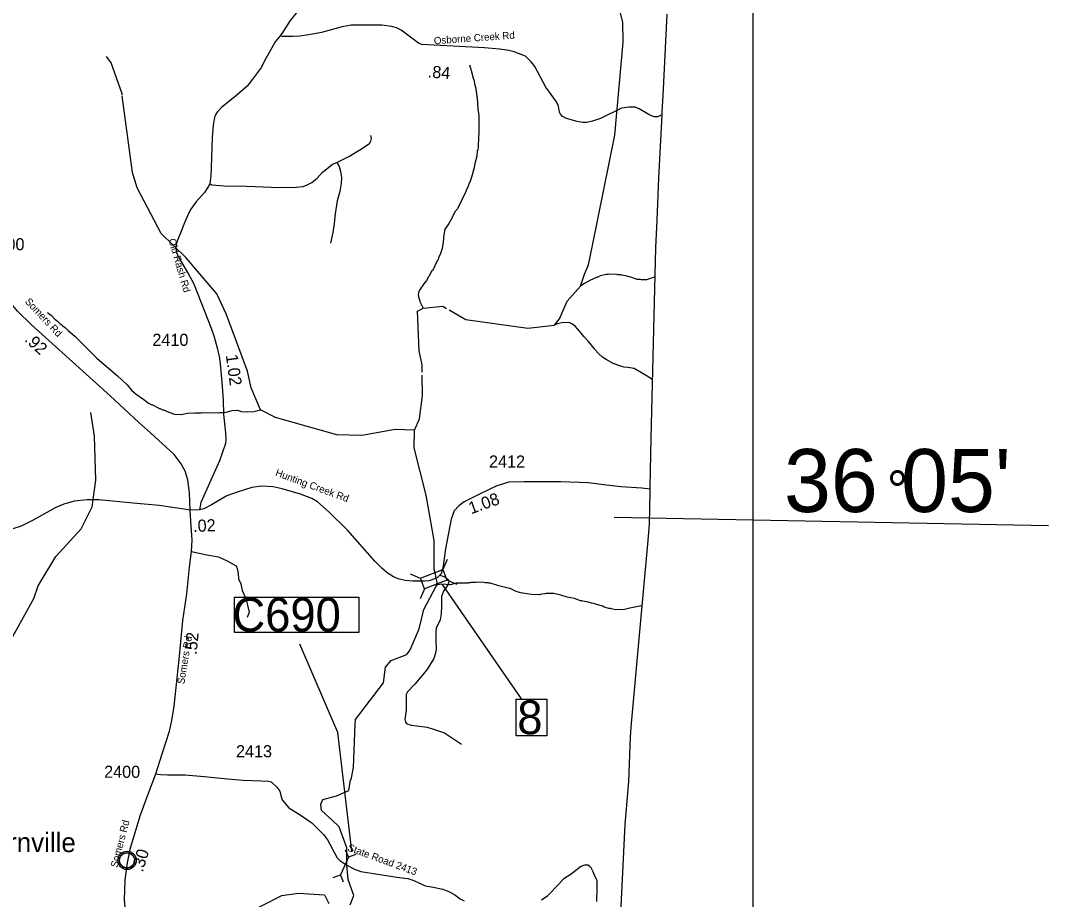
# Model space of a CAD drawing. Extents: x 1248089 to 1457196, y 820910 to 988753.
# Drawn here: x 1437866 to 1448474, y 850561 to 859631 of the extents above; entities that cross this region are included whole.
import ezdxf

# ---------------------------------------------------------------- set-up
doc = ezdxf.new("R2010")
doc.units = 0
for name, color, linetype in [('Exist Boundary Political CountyLine', 7, 'Continuous'), ('Exist Civil Demographics Community CELL', 7, 'Continuous'), ('Exist Civil Demographics Community Label', 7, 'Continuous'), ('Exist Hydrographic Creek Single Shore', 7, 'Continuous'), ('Exist Hydrographic Misc Water Feature', 7, 'Continuous'), ('Exist Road Non-System Type 51', 7, 'Continuous'), ('Exist Road Secondary Structure Culvert CELL', 7, 'Continuous'), ('Exist Road Secondary Structure Standard Bridge CELL', 7, 'Continuous'), ('Exist Road Secondary Structure Standard Bridge Number Label', 7, 'Continuous'), ('Exist Road Secondary Type 41 Attributed', 7, 'Continuous'), ('Exist Road Secondary Type 51 Attributed', 7, 'Continuous'), ('Exist Road Secondary Type 51 Label', 7, 'Continuous'), ('Map Preparation Boundary City Limit Buffer Line', 7, 'Continuous'), ('Map Preparation Inset Cut Line', 7, 'Continuous'), ('Map Preparation Longitude Latitude Label', 7, 'Continuous'), ('Map Preparation Longitude Latitude Lines', 7, 'Continuous'), ('Prop GRAU CAT1 Cell', 7, 'Continuous'), ('Prop Guardrail Anchor Unit CELL', 7, 'Continuous'), ('Prop Lane Lines', 7, 'Continuous')]:
    doc.layers.add(name, color=color, linetype=linetype)

msp = doc.modelspace()

# ---------------------------------------------------------------- linework, layer by layer
at = {"layer": 'Exist Boundary Political CountyLine'}
msp.add_lwpolyline([(1444055, 850279), (1444105, 851335), (1444143, 851778), (1444161, 852237), (1444170, 852385), (1444173, 852415), (1444249, 853251), (1444341, 854265), (1444356, 854434), (1444356, 854439), (1444359, 854589), (1444362, 854786), (1444363, 854817), (1444372, 855321), (1444423, 857286), (1444435, 857572), (1444453, 858005), (1444470, 858331), (1444486, 858655), (1444488, 858691), (1444497, 858853), (1444540, 859696)], dxfattribs=at)
at = {"layer": 'Exist Civil Demographics Community CELL'}
msp.add_lwpolyline([(1438887, 850976), (1438888, 850982), (1438890, 850989), (1438893, 850996), (1438896, 851001), (1438899, 851007), (1438903, 851012), (1438907, 851017), (1438912, 851021), (1438917, 851026), (1438923, 851030), (1438927, 851032), (1438932, 851035), (1438938, 851037), (1438944, 851039), (1438948, 851040), (1438953, 851041), (1438957, 851042), (1438963, 851042), (1438968, 851042), (1438973, 851041), (1438978, 851041), (1438983, 851040), (1438988, 851038), (1438993, 851036), (1439000, 851034), (1439006, 851030), (1439011, 851026), (1439016, 851022), (1439020, 851019), (1439024, 851015), (1439028, 851010), (1439031, 851006), (1439034, 851001), (1439036, 850995), (1439038, 850990), (1439040, 850985), (1439041, 850981), (1439042, 850975), (1439043, 850970), (1439043, 850964), (1439043, 850958), (1439043, 850953), (1439042, 850947), (1439040, 850941), (1439038, 850935), (1439036, 850930), (1439033, 850924), (1439029, 850919), (1439026, 850914), (1439022, 850909), (1439016, 850904), (1439011, 850900), (1439006, 850897), (1439002, 850894), (1438995, 850891), (1438988, 850888), (1438982, 850887), (1438976, 850886), (1438971, 850885), (1438967, 850885), (1438961, 850885), (1438957, 850885), (1438951, 850886), (1438945, 850887), (1438941, 850889), (1438935, 850890), (1438931, 850892), (1438927, 850895), (1438920, 850899), (1438915, 850903), (1438910, 850908), (1438905, 850912), (1438902, 850916), (1438899, 850921), (1438895, 850928), (1438893, 850931), (1438891, 850935), (1438889, 850943), (1438887, 850950), (1438887, 850956), (1438886, 850962), (1438886, 850967), (1438887, 850973)], close=True, dxfattribs=at)
for radius in [94.3, 76.7]:
    msp.add_circle((1438965, 850964), radius, dxfattribs=at)
at = {"layer": 'Exist Hydrographic Creek Single Shore'}
for points in [[(1443686, 857013), (1443726, 857109), (1443768, 857311), (1443999, 858449), (1444085, 859409), (1444080, 859616), (1443972, 860045), (1443814, 860498), (1443777, 860732), (1443707, 861015), (1443688, 861282), (1443452, 861611), (1443279, 861700), (1443028, 861673), (1442785, 861602), (1442536, 861646), (1442380, 861800), (1442156, 862288), (1441952, 862925)], [(1441930, 855405), (1441730, 855409), (1441387, 855350), (1441129, 855355), (1440495, 855536), (1440341, 855613), (1440246, 855839), (1440208, 856014), (1439986, 856603), (1439890, 856812), (1439572, 857186), (1439318, 857434), (1439069, 857905), (1439022, 858063), (1438915, 858854)], [(1442290, 856644), (1442461, 856546), (1443101, 856458), (1443375, 856486), (1443428, 856553), (1443507, 856735), (1443644, 856890), (1443686, 857013)], [(1441930, 855405), (1441983, 855522), (1442012, 855761), (1442011, 855970)], [(1442133, 854265), (1442051, 854733), (1441927, 855221), (1441930, 855405)], [(1442155, 853877), (1442147, 853917), (1442135, 853967), (1442133, 854265)], [(1441319, 852368), (1441321, 852417), (1441612, 852795), (1441632, 852958), (1441692, 853026), (1441852, 853089), (1441886, 853137), (1441978, 853354), (1442026, 853552), (1442153, 853794), (1442164, 853831), (1442155, 853877)], [(1441234, 850915), (1441234, 851093), (1441155, 851311), (1441079, 851384), (1440971, 851480), (1440963, 851544), (1440986, 851594), (1441126, 851629), (1441254, 851685), (1441272, 851795)], [(1441266, 850507), (1441305, 850600), (1441247, 850767), (1441234, 850915)], [(1440163, 850399), (1440563, 850603), (1440735, 850626), (1441003, 850609), (1441047, 850518)]]:
    msp.add_lwpolyline(points, dxfattribs=at)
at = {"layer": 'Exist Hydrographic Misc Water Feature'}
for points in [[(1438914, 858863), (1438913, 858873), (1438802, 859194), (1438754, 859260)], [(1442500, 859173), (1442517, 859117), (1442535, 859036), (1442543, 859020), (1442554, 858964), (1442565, 858932), (1442565, 858916), (1442568, 858907), (1442575, 858843), (1442579, 858835), (1442584, 858715), (1442596, 858650), (1442595, 858463), (1442590, 858431), (1442588, 858327), (1442583, 858295), (1442579, 858287), (1442576, 858230), (1442557, 858168), (1442544, 858099), (1442521, 858016), (1442509, 857985), (1442508, 857977), (1442496, 857953), (1442479, 857905), (1442462, 857874), (1442462, 857866), (1442376, 857688), (1442349, 857657), (1442318, 857591), (1442287, 857538), (1442242, 857471), (1442241, 857455), (1442233, 857423), (1442227, 857343), (1442218, 857279), (1442196, 857216), (1442180, 857184), (1442175, 857162), (1442165, 857152), (1442117, 857049), (1442111, 857047), (1442080, 856990), (1442074, 856986), (1442055, 856947), (1442028, 856915), (1441989, 856860), (1441976, 856836), (1441968, 856805), (1441971, 856781), (1441986, 856740), (1441986, 856732), (1442019, 856663)], [(1444415, 856987), (1444358, 856964), (1444326, 856956), (1444270, 856954), (1444262, 856958), (1444230, 856959), (1444174, 856980), (1444111, 856997), (1444071, 857002), (1444063, 857006), (1444031, 857007), (1444023, 857011), (1443935, 857013), (1443927, 857009), (1443911, 857010), (1443847, 856995), (1443823, 856984), (1443815, 856984), (1443742, 856949), (1443685, 856919), (1443649, 856894)], [(1438145, 856619), (1438184, 856586), (1438220, 856550), (1438247, 856529), (1438271, 856505), (1438328, 856461), (1438357, 856431), (1438424, 856375), (1438655, 856144), (1438867, 855965), (1438966, 855870), (1439012, 855818), (1439059, 855775), (1439139, 855719), (1439181, 855686), (1439212, 855670), (1439220, 855669), (1439299, 855628), (1439307, 855628), (1439331, 855615), (1439339, 855615), (1439395, 855590), (1439405, 855587), (1439454, 855568), (1439522, 855567), (1439589, 855578), (1439666, 855584), (1439730, 855582), (1439754, 855586), (1439906, 855582), (1439922, 855586), (1439954, 855585), (1439986, 855588), (1440051, 855607), (1440103, 855610), (1440147, 855597), (1440206, 855593), (1440274, 855596), (1440341, 855613)], [(1442010, 856004), (1442010, 856079), (1441979, 856221), (1441962, 856632), (1442019, 856663), (1442222, 856682), (1442262, 856659)], [(1444388, 855923), (1444348, 855952), (1444198, 856039), (1444132, 856051), (1444091, 856054), (1444075, 856062), (1444035, 856071), (1443995, 856088), (1443987, 856088), (1443908, 856132), (1443873, 856156), (1443830, 856195), (1443793, 856236), (1443789, 856244), (1443728, 856318), (1443678, 856371), (1443639, 856421), (1443588, 856477), (1443556, 856501), (1443533, 856510), (1443469, 856515), (1443404, 856501), (1443375, 856486)], [(1436816, 851854), (1436835, 851985), (1436904, 852076), (1436971, 852117), (1437047, 852125), (1437224, 852230), (1437293, 852327), (1437495, 852881), (1437717, 853152), (1438002, 853665), (1438047, 853796), (1438228, 854101), (1438492, 854387), (1438605, 854612), (1438643, 854887), (1438627, 855343), (1438590, 855587)], [(1444280, 853593), (1444258, 853586), (1444153, 853568), (1444097, 853553), (1444010, 853550), (1443961, 853560), (1443953, 853564), (1443937, 853565), (1443890, 853578), (1443874, 853586), (1443810, 853604), (1443794, 853612), (1443762, 853617), (1443723, 853630), (1443667, 853639), (1443659, 853643), (1443643, 853643), (1443584, 853665), (1443507, 853679), (1443440, 853700), (1443369, 853717), (1443289, 853719), (1443281, 853715), (1443241, 853712), (1443217, 853705), (1443137, 853707), (1443025, 853725), (1442969, 853742), (1442966, 853747), (1442918, 853771), (1442913, 853770), (1442803, 853798), (1442715, 853824), (1442699, 853824), (1442691, 853828), (1442660, 853829), (1442644, 853833), (1442580, 853835), (1442564, 853831), (1442516, 853832), (1442507, 853829), (1442490, 853829), (1442483, 853825), (1442360, 853824), (1442299, 853809), (1442213, 853815), (1442167, 853808), (1442153, 853794)], [(1441272, 851795), (1441276, 851800), (1441303, 851924), (1441319, 852368)]]:
    msp.add_lwpolyline(points, dxfattribs=at)
at = {"layer": 'Exist Road Non-System Type 51'}
for points in [[(1441130, 858165), (1441254, 858227), (1441367, 858297), (1441466, 858362), (1441480, 858387), (1441488, 858415), (1441479, 858444)], [(1439818, 857946), (1439840, 857934), (1439967, 857927), (1440197, 857921), (1440538, 857908), (1440710, 857910), (1440783, 857920), (1440825, 857935), (1440871, 857959), (1440926, 858003), (1440983, 858065), (1441045, 858115), (1441086, 858148), (1441130, 858165)], [(1441130, 858165), (1441153, 858126), (1441168, 858073), (1441178, 858012), (1441174, 857951), (1441160, 857868), (1441134, 857769), (1441114, 857638), (1441101, 857538), (1441088, 857443), (1441063, 857334)], [(1439629, 854150), (1439788, 854116), (1439909, 854097)], [(1439909, 854097), (1439998, 854055), (1440090, 854005), (1440102, 853977), (1440111, 853925), (1440114, 853868), (1440140, 853819), (1440154, 853748), (1440191, 853665), (1440206, 853597), (1440224, 853526), (1440203, 853472)], [(1442194, 853909), (1442234, 853895), (1442258, 853881), (1442281, 853860), (1442286, 853839), (1442276, 853807), (1442230, 853742), (1442211, 853686), (1442211, 853592), (1442206, 853508), (1442197, 853446), (1442155, 853362), (1442150, 853322), (1442152, 853229), (1442153, 853152), (1442147, 853101), (1442129, 853047), (1442059, 852929), (1441935, 852781), (1441858, 852705), (1441846, 852675), (1441846, 852513), (1441832, 852418), (1441837, 852390), (1441853, 852372), (1441895, 852358), (1441956, 852351), (1442063, 852339), (1442126, 852318), (1442241, 852281), (1442415, 852165)]]:
    msp.add_lwpolyline(points, dxfattribs=at)
at = {"layer": 'Exist Road Secondary Structure Culvert CELL'}
for p, q in [((1441249, 850997), (1441168, 850816)), ((1441217, 851074), (1441249, 850997)), ((1441327, 851025), (1441249, 850997)), ((1441090, 850788), (1441168, 850816)), ((1441200, 850739), (1441168, 850816))]:
    msp.add_line(p, q, dxfattribs=at)
at = {"layer": 'Exist Road Secondary Structure Standard Bridge CELL'}
for p, q in [((1442269, 854069), (1442224, 853965)), ((1441994, 853873), (1441890, 853918)), ((1442370, 853812), (1442266, 853857)), ((1442035, 853767), (1441990, 853664))]:
    msp.add_line(p, q, dxfattribs=at)
msp.add_lwpolyline([(1442266, 853857), (1442035, 853767), (1441993, 853875), (1442224, 853965)], close=True, dxfattribs=at)
at = {"layer": 'Exist Road Secondary Structure Standard Bridge Number Label'}
msp.add_line((1442216, 853812), (1443033, 852630), dxfattribs=at)
msp.add_lwpolyline([(1442979, 852628), (1443296, 852628), (1443296, 852249), (1442979, 852249)], close=True, dxfattribs=at)
at = {"layer": 'Exist Road Secondary Type 41 Attributed'}
msp.add_lwpolyline([(1444486, 858659), (1444440, 858639), (1444404, 858637), (1444361, 858654), (1444251, 858719), (1444209, 858736), (1444145, 858736), (1444066, 858726), (1443852, 858621), (1443767, 858592), (1443708, 858579), (1443668, 858578), (1443609, 858589), (1443500, 858620), (1443457, 858642), (1443437, 858665), (1443429, 858687), (1443418, 858746), (1443397, 858791), (1443288, 858942), (1443172, 859156), (1443134, 859204), (1443077, 859263), (1442961, 859308), (1442904, 859323), (1442808, 859335), (1442653, 859348), (1442005, 859385), (1441973, 859396), (1441793, 859532), (1441747, 859555), (1441694, 859570), (1441594, 859583), (1441277, 859582), (1441186, 859565), (1440971, 859509), (1440839, 859484), (1440748, 859471), (1440675, 859465), (1440568, 859465), (1440546, 859474)], dxfattribs=at)
at = {"layer": 'Exist Road Secondary Type 51 Attributed'}
for points in [[(1440741, 859746), (1440649, 859631), (1440574, 859518), (1440546, 859474)], [(1440546, 859474), (1440494, 859413), (1440459, 859351), (1440380, 859209), (1440351, 859150), (1440260, 859027), (1440203, 858955), (1440097, 858861), (1439939, 858733), (1439894, 858684), (1439874, 858656), (1439862, 858614), (1439854, 858550), (1439843, 858423), (1439833, 858113), (1439828, 858029), (1439818, 857946), (1439796, 857906), (1439763, 857856), (1439676, 857756), (1439624, 857685), (1439604, 857652), (1439556, 857545), (1439514, 857429), (1439486, 857366), (1439472, 857322), (1439469, 857280), (1439475, 857238), (1439495, 857188), (1439600, 857013), (1439649, 856922), (1439733, 856710), (1439833, 856458), (1439862, 856367), (1439895, 856254), (1439920, 856147), (1439926, 856090), (1439946, 855855), (1439955, 855717), (1439959, 855564), (1439979, 855378), (1439983, 855301), (1439980, 855267), (1439917, 855088), (1439756, 854727), (1439727, 854656), (1439713, 854582)], [(1439616, 854578), (1439608, 854757), (1439593, 854892), (1439563, 854981), (1439522, 855058), (1439452, 855151), (1439207, 855376), (1439086, 855482), (1438790, 855757), (1438259, 856235), (1437982, 856489), (1437833, 856633), (1437736, 856750), (1437653, 856867), (1437497, 857157), (1437356, 857457), (1437114, 857930), (1436873, 858425)], [(1442155, 853877), (1442082, 853850), (1442035, 853846), (1441914, 853846), (1441834, 853851), (1441764, 853870), (1441715, 853890), (1441648, 853930), (1441593, 853980), (1441521, 854053), (1441244, 854369), (1441051, 854559), (1440931, 854663), (1440873, 854698), (1440754, 854745), (1440565, 854800), (1440474, 854819), (1440351, 854825), (1440253, 854813), (1440100, 854763), (1439996, 854726), (1439835, 854633), (1439757, 854592), (1439713, 854582)], [(1444362, 854796), (1444278, 854804), (1444062, 854819), (1443912, 854835), (1443722, 854859), (1443443, 854871), (1443060, 854871), (1442904, 854867), (1442781, 854830), (1442610, 854748), (1442443, 854663), (1442389, 854622), (1442342, 854570), (1442309, 854486), (1442251, 854179), (1442225, 853980), (1442205, 853922), (1442194, 853909), (1442170, 853883), (1442155, 853877)], [(1439616, 854578), (1439576, 854585), (1439296, 854625), (1439027, 854650), (1438672, 854684), (1438553, 854686), (1438418, 854671), (1438313, 854639), (1438228, 854606), (1437990, 854473), (1437872, 854414), (1437785, 854386)], [(1439261, 851858), (1439327, 852063), (1439402, 852298), (1439427, 852408), (1439452, 852556), (1439502, 853036), (1439541, 853441), (1439581, 853715), (1439610, 853990), (1439629, 854150), (1439637, 854267), (1439633, 854319), (1439625, 854409), (1439616, 854578)], [(1439713, 854582), (1439616, 854578)], [(1438979, 850335), (1438947, 850458), (1438938, 850555), (1438945, 850762), (1438968, 850938), (1438999, 851094), (1439037, 851218), (1439099, 851425), (1439174, 851629), (1439261, 851858)], [(1439261, 851858), (1439313, 851851), (1439382, 851847), (1439564, 851847), (1439761, 851830), (1439968, 851809), (1440158, 851792), (1440347, 851785), (1440425, 851780), (1440451, 851775), (1440512, 851721), (1440543, 851680), (1440550, 851635), (1440567, 851588), (1440596, 851552), (1440634, 851507), (1440762, 851426), (1440873, 851350), (1440930, 851293), (1440992, 851232), (1441032, 851177), (1441132, 850992), (1441159, 850963), (1441234, 850915)], [(1441234, 850915), (1441311, 850873), (1441378, 850851), (1441554, 850822), (1441774, 850788), (1441863, 850777), (1441923, 850758), (1442041, 850703), (1442108, 850691), (1442224, 850668), (1442293, 850639), (1442347, 850608), (1442402, 850568), (1442445, 850546)], [(1443243, 850556), (1443307, 850601), (1443419, 850720), (1443471, 850777), (1443549, 850825), (1443644, 850901), (1443689, 850917), (1443725, 850917), (1443746, 850898), (1443770, 850851), (1443789, 850806), (1443812, 850759), (1443814, 850678), (1443809, 850540)]]:
    msp.add_lwpolyline(points, dxfattribs=at)
at = {"layer": 'Map Preparation Inset Cut Line'}
msp.add_lwpolyline([(1445423, 844359), (1431513, 844359), (1431513, 871601), (1445423, 871601)], close=True, dxfattribs=at)
at = {"layer": 'Map Preparation Longitude Latitude Lines'}
msp.add_line((1443990, 854506), (1448474, 854421), dxfattribs=at)
at = {"layer": 'Prop Guardrail Anchor Unit CELL'}
msp.add_lwpolyline([(1440074, 853680), (1441357, 853680), (1441357, 853315), (1440074, 853315)], close=True, dxfattribs=at)
msp.add_lwpolyline([(1441284, 851059), (1441139, 852284), (1440749, 853197)], dxfattribs=at)

# ---------------------------------------------------------------- texts
at = {"layer": 'Exist Civil Demographics Community Label'}
msp.add_text('Osbornville', height=200, dxfattribs=at).set_placement((1437098, 851049))
at = {"layer": 'Exist Road Secondary Structure Standard Bridge Number Label'}
msp.add_text('8', height=350, dxfattribs=at).set_placement((1442992, 852266))
at = {"layer": 'Exist Road Secondary Type 51 Label'}
for s, rotation, p in [('Osborne Creek Rd', 4.127, (1442134, 859385)), ('Old Rash Rd', 286.0874, (1439391, 857370)), ('Somers Rd', 313.1323, (1437906, 856726)), ('Hunting Creek Rd', 339.8151, (1440489, 854935)), ('Somers Rd', 80.7644, (1439555, 852778)), ('Somers Rd', 75.533, (1438865, 850884)), ('State Road 2413', 339.8705, (1441234, 851067))]:
    msp.add_text(s, height=75, rotation=rotation, dxfattribs=at).set_placement(p)
at = {"layer": 'Map Preparation Boundary City Limit Buffer Line'}
msp.add_text('°', height=410, dxfattribs=at).set_placement((1446806, 854577))
at = {"layer": 'Map Preparation Longitude Latitude Label'}
msp.add_text("36 05'", height=650, dxfattribs=at).set_placement((1445745, 854559))
at = {"layer": 'Prop GRAU CAT1 Cell'}
for s, rotation, p in [('.84', 355.1753, (1442064, 859045)), ('.92', 317.4924, (1437899, 856329)), ('1.02', 277.8282, (1439983, 856178)), ('1.08', 19.894, (1442515, 854535)), ('.02', 2.3663, (1439649, 854352)), ('.52', 84.4371, (1439682, 853082)), ('.30', 73.3657, (1439127, 850836))]:
    msp.add_text(s, height=125, rotation=rotation, dxfattribs=at).set_placement(p)
at = {"layer": 'Prop Guardrail Anchor Unit CELL'}
msp.add_text('C690', height=350, dxfattribs=at).set_placement((1440052, 853325))
at = {"layer": 'Prop Lane Lines'}
for s, p in [('2400', (1437534, 857260)), ('2410', (1439226, 856274)), ('2412', (1442700, 855018)), ('2413', (1440089, 852028)), ('2400', (1438728, 851816))]:
    msp.add_text(s, height=125, dxfattribs=at).set_placement(p)

doc.saveas('drawing.dxf')
